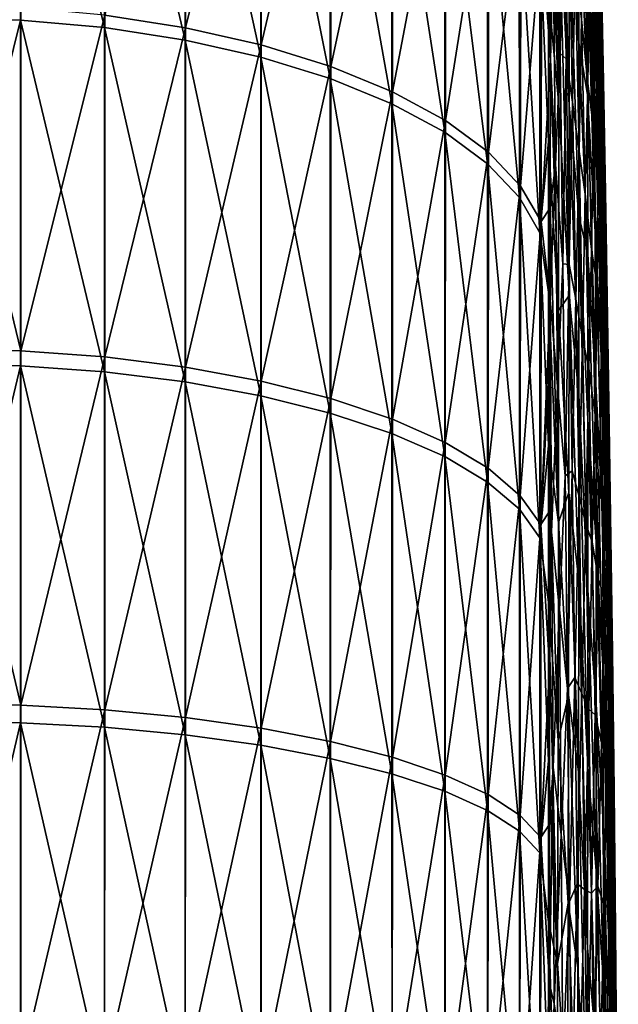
# Model space of a CAD drawing. Header units: metres. Extents: x -22 to 73, y -229 to 22.
# Tile 413 of 447: x 69.6 to 72.53, y 4.05 to 8.86. Entities that reach past the tile are written whole.
import ezdxf

# ---------------------------------------------------------------- set-up
doc = ezdxf.new("R2010")
doc.units = ezdxf.units.M
doc.layers.add('solid_509500_SW0001', color=7, linetype='CONTINUOUS')

msp = doc.modelspace()

# ---------------------------------------------------------------- linework, layer by layer
at = {"layer": 'solid_509500_SW0001'}
for points in [[(69.607941, 8.861506, 48.993137), (69.192551, 8.876286, 48.968143), (69.608002, 10.485254, 49.838364)], [(69.607941, 8.861506, 48.993137), (69.608002, 10.485254, 49.838364), (70.018791, 8.824727, 49.072121)], [(69.608002, 10.485254, 49.838364), (70.018837, 10.441699, 49.913849), (70.018791, 8.824727, 49.072121)], [(70.018791, 8.824727, 49.072121), (70.018837, 10.441699, 49.913849), (70.413445, 8.764063, 49.202328)], [(70.018837, 10.441699, 49.913849), (70.413483, 10.369883, 50.03828), (70.413445, 8.764063, 49.202328)], [(70.020035, 8.885648, 86.901558), (70.414955, 8.824529, 86.772652), (70.415375, 10.418366, 85.937988)], [(70.415375, 10.418366, 85.937988), (70.414955, 8.824529, 86.772652), (70.786621, 10.319378, 85.768608)], [(70.413445, 8.764063, 49.202328), (70.413483, 10.369883, 50.03828), (70.78418, 8.680702, 49.381214)], [(70.413483, 10.369883, 50.03828), (70.784203, 10.271214, 50.209221), (70.78418, 8.680702, 49.381214)], [(72.190971, 10.366997, 53.172115), (72.24176, 9.421873, 54.543045), (72.241539, 8.449021, 53.901493)], [(72.190979, 9.686358, 52.718765), (72.190971, 10.366997, 53.172115), (72.241539, 8.449021, 53.901493)], [(72.241539, 10.357511, 55.237743), (72.29171, 9.344041, 56.602867), (72.292015, 8.445985, 55.938114)], [(72.24176, 9.421873, 54.543045), (72.241539, 10.357511, 55.237743), (72.292015, 8.445985, 55.938114)], [(70.414955, 8.824529, 86.772652), (70.786095, 8.740569, 86.595108), (70.786621, 10.319378, 85.768608)], [(70.786621, 10.319378, 85.768608), (70.786095, 8.740569, 86.595108), (71.126839, 10.195354, 85.556046)], [(70.78418, 8.680702, 49.381214), (70.784203, 10.271214, 50.209221), (71.123711, 8.576279, 49.60527)], [(70.784203, 10.271214, 50.209221), (71.123718, 10.147626, 50.423321), (71.123711, 8.576279, 49.60527)], [(70.786095, 8.740569, 86.595108), (71.126175, 8.635413, 86.372383), (71.126839, 10.195354, 85.556046)], [(71.126839, 10.195354, 85.556046), (71.126175, 8.635413, 86.372383), (71.429367, 10.048726, 85.304459)], [(72.290771, 10.20597, 57.314003), (72.337402, 9.564084, 58.999908), (72.338974, 8.75061, 58.302074)], [(72.29171, 9.344041, 56.602867), (72.290771, 10.20597, 57.314003), (72.338974, 8.75061, 58.302074)], [(72.427498, 10.16425, 68.995819), (72.445831, 9.265308, 70.064957), (72.458809, 8.64812, 69.432816)], [(72.439491, 9.5761, 68.313705), (72.427498, 10.16425, 68.995819), (72.458809, 8.64812, 69.432816)], [(71.123711, 8.576279, 49.60527), (71.123718, 10.147626, 50.423321), (71.4254, 8.452839, 49.870106)], [(71.123718, 10.147626, 50.423321), (71.425392, 10.001542, 50.676384), (71.4254, 8.452839, 49.870106)], [(71.126175, 8.635413, 86.372383), (71.428535, 8.511121, 86.108856), (71.429367, 10.048726, 85.304459)], [(71.429367, 10.048726, 85.304459), (71.428535, 8.511121, 86.108856), (71.688278, 9.882364, 85.018791)], [(71.425392, 10.001542, 50.676384), (71.683296, 9.835824, 50.963451), (71.683327, 8.312803, 50.170528)], [(71.4254, 8.452839, 49.870106), (71.425392, 10.001542, 50.676384), (71.683327, 8.312803, 50.170528)], [(72.375061, 9.969679, 61.722275), (72.411575, 9.238641, 63.322964), (72.41642, 8.545321, 62.624622)], [(72.378777, 9.249315, 60.997379), (72.375061, 9.969679, 61.722275), (72.41642, 8.545321, 62.624622)], [(71.428535, 8.511121, 86.108856), (71.687248, 8.370127, 85.809685), (71.688278, 9.882364, 85.018791)], [(71.688278, 9.882364, 85.018791), (71.687248, 8.370127, 85.809685), (71.898491, 9.69953, 84.704628)], [(72.405655, 9.904771, 64.047768), (72.4356, 9.128957, 65.547432), (72.442726, 8.48057, 64.863663)], [(72.411575, 9.238641, 63.322964), (72.405655, 9.904771, 64.047768), (72.442726, 8.48057, 64.863663)], [(71.683296, 9.835824, 50.963451), (71.892387, 9.65372, 51.278896), (71.892433, 8.158915, 50.500652)], [(71.683327, 8.312803, 50.170528), (71.683296, 9.835824, 50.963451), (71.892433, 8.158915, 50.500652)], [(72.431488, 9.87147, 70.707359), (72.44342, 9.048356, 71.72953), (72.458549, 8.405439, 71.141876)], [(72.445831, 9.265308, 70.064957), (72.431488, 9.87147, 70.707359), (72.458549, 8.405439, 71.141876)], [(72.427284, 9.755341, 66.251694), (72.450226, 8.97174, 67.645706), (72.459694, 8.351139, 66.992775)], [(72.4356, 9.128957, 65.547432), (72.427284, 9.755341, 66.251694), (72.459694, 8.351139, 66.992775)], [(71.687248, 8.370127, 85.809685), (71.897255, 8.215194, 85.480736), (71.898491, 9.69953, 84.704628)], [(71.898491, 9.69953, 84.704628), (71.897255, 8.215194, 85.480736), (72.055893, 9.503804, 84.368126)], [(72.19101, 8.985935, 52.296642), (72.190979, 9.686358, 52.718765), (72.241539, 8.449021, 53.901493)], [(72.21463, 9.226253, 83.128975), (72.249161, 8.698797, 82.246231), (72.23571, 9.718751, 82.130684)], [(72.23571, 9.718751, 82.130684), (72.249161, 8.698797, 82.246231), (72.262016, 9.671825, 81.237503)], [(72.426849, 9.685089, 72.323616), (72.433144, 8.932027, 73.288696), (72.450134, 8.253814, 72.755219)], [(72.44342, 9.048356, 71.72953), (72.426849, 9.685089, 72.323616), (72.450134, 8.253814, 72.755219)], [(71.892387, 9.65372, 51.278896), (72.048561, 9.458799, 51.616539), (72.04863, 7.994189, 50.854004)], [(71.892433, 8.158915, 50.500652), (71.892387, 9.65372, 51.278896), (72.04863, 7.994189, 50.854004)], [(72.249161, 8.698797, 82.246231), (72.277885, 8.671529, 81.261864), (72.262016, 9.671825, 81.237503)], [(72.262016, 9.671825, 81.237503), (72.277885, 8.671529, 81.261864), (72.291481, 9.424162, 80.319519)], [(72.433838, 8.231206, 74.28566), (72.433144, 8.932027, 73.288696), (72.414673, 9.608147, 73.824715)], [(72.415283, 8.95312, 74.757233), (72.433838, 8.231206, 74.28566), (72.414673, 9.608147, 73.824715)], [(72.337402, 9.564084, 58.999908), (72.378777, 9.249315, 60.997379), (72.381569, 8.498005, 60.305141)], [(72.338974, 8.75061, 58.302074), (72.337402, 9.564084, 58.999908), (72.381569, 8.498005, 60.305141)], [(72.439491, 9.5761, 68.313705), (72.458809, 8.64812, 69.432816), (72.470421, 8.019753, 68.811653)], [(72.450226, 8.97174, 67.645706), (72.439491, 9.5761, 68.313705), (72.470421, 8.019753, 68.811653)], [(71.897255, 8.215194, 85.480736), (72.054428, 8.049357, 85.128441), (72.055893, 9.503804, 84.368126)], [(72.055893, 9.503804, 84.368126), (72.054428, 8.049357, 85.128441), (72.157402, 9.299021, 84.015884)], [(72.048561, 9.458799, 51.616539), (72.148758, 9.254881, 51.969757), (72.148849, 7.821856, 51.223663)], [(72.04863, 7.994189, 50.854004), (72.048561, 9.458799, 51.616539), (72.148849, 7.821856, 51.223663)], [(72.241539, 8.449021, 53.901493), (72.24176, 9.421873, 54.543045), (72.29171, 7.514178, 55.321564)], [(72.24176, 9.421873, 54.543045), (72.292015, 8.445985, 55.938114), (72.29171, 7.514178, 55.321564)], [(72.277885, 8.671529, 81.261864), (72.309006, 8.460942, 80.247154), (72.291481, 9.424162, 80.319519)], [(72.291481, 9.424162, 80.319519), (72.309006, 8.460942, 80.247154), (72.322083, 9.132732, 79.329506)], [(72.157402, 9.299021, 84.015884), (72.200378, 8.666054, 83.892799), (72.201431, 9.356019, 83.497581)], [(72.201431, 9.356019, 83.497581), (72.200378, 8.666054, 83.892799), (72.21463, 9.226253, 83.128975)], [(72.29171, 9.344041, 56.602867), (72.338974, 8.75061, 58.302074), (72.33976, 7.904052, 57.645069)], [(72.292015, 8.445985, 55.938114), (72.29171, 9.344041, 56.602867), (72.33976, 7.904052, 57.645069)], [(72.352272, 8.865941, 78.252945), (72.38327, 8.55223, 77.042084), (72.363075, 9.368283, 77.363388)], [(72.363075, 9.368283, 77.363388), (72.38327, 8.55223, 77.042084), (72.391411, 9.101911, 76.11779)], [(72.054428, 8.049357, 85.128441), (72.155701, 7.875865, 84.75972), (72.157402, 9.299021, 84.015884)], [(72.157402, 9.299021, 84.015884), (72.155701, 7.875865, 84.75972), (72.200378, 8.666054, 83.892799)], [(72.148758, 9.254881, 51.969757), (72.19101, 8.985935, 52.296642), (72.191055, 8.267146, 51.906559)], [(72.148849, 7.821856, 51.223663), (72.148758, 9.254881, 51.969757), (72.191055, 8.267146, 51.906559)], [(72.378777, 9.249315, 60.997379), (72.41642, 8.545321, 62.624622), (72.420189, 7.825537, 61.954124)], [(72.381569, 8.498005, 60.305141), (72.378777, 9.249315, 60.997379), (72.420189, 7.825537, 61.954124)], [(72.445831, 9.265308, 70.064957), (72.458549, 8.405439, 71.141876), (72.472237, 7.756162, 70.561081)], [(72.458809, 8.64812, 69.432816), (72.445831, 9.265308, 70.064957), (72.472237, 7.756162, 70.561081)], [(72.200378, 8.666054, 83.892799), (72.225433, 8.154699, 83.315407), (72.21463, 9.226253, 83.128975)], [(72.21463, 9.226253, 83.128975), (72.225433, 8.154699, 83.315407), (72.249161, 8.698797, 82.246231)], [(72.411575, 9.238641, 63.322964), (72.442726, 8.48057, 64.863663), (72.448662, 7.810497, 64.20153)], [(72.41642, 8.545321, 62.624622), (72.411575, 9.238641, 63.322964), (72.448662, 7.810497, 64.20153)], [(72.309006, 8.460942, 80.247154), (72.340576, 8.21912, 79.164978), (72.322083, 9.132732, 79.329506)], [(72.322083, 9.132732, 79.329506), (72.340576, 8.21912, 79.164978), (72.352272, 8.865941, 78.252945)], [(72.4356, 9.128957, 65.547432), (72.459694, 8.351139, 66.992775), (72.467903, 7.714336, 66.355812)], [(72.442726, 8.48057, 64.863663), (72.4356, 9.128957, 65.547432), (72.467903, 7.714336, 66.355812)], [(72.38327, 8.55223, 77.042084), (72.411064, 8.332511, 75.716888), (72.391411, 9.101911, 76.11779)], [(72.391411, 9.101911, 76.11779), (72.411064, 8.332511, 75.716888), (72.415283, 8.95312, 74.757233)], [(72.44342, 9.048356, 71.72953), (72.450134, 8.253814, 72.755219), (72.465652, 7.573409, 72.224457)], [(72.458549, 8.405439, 71.141876), (72.44342, 9.048356, 71.72953), (72.465652, 7.573409, 72.224457)], [(72.19101, 8.985935, 52.296642), (72.241539, 8.449021, 53.901493), (72.240852, 7.441923, 53.315002)], [(72.191055, 8.267146, 51.906559), (72.19101, 8.985935, 52.296642), (72.240852, 7.441923, 53.315002)], [(72.450226, 8.97174, 67.645706), (72.470421, 8.019753, 68.811653), (72.480667, 7.380098, 68.20211)], [(72.459694, 8.351139, 66.992775), (72.450226, 8.97174, 67.645706), (72.480667, 7.380098, 68.20211)], [(69.608887, 7.244244, 87.680969), (69.200768, 8.931247, 87.006126), (69.199074, 7.250747, 87.708542)], [(69.609062, 8.922728, 86.979286), (69.200768, 8.931247, 87.006126), (69.608887, 7.244244, 87.680969)], [(69.609062, 8.922728, 86.979286), (69.608887, 7.244244, 87.680969), (70.020035, 8.885648, 86.901558)], [(72.411064, 8.332511, 75.716888), (72.433838, 8.231206, 74.28566), (72.415283, 8.95312, 74.757233)], [(72.450905, 7.510231, 73.812576), (72.450134, 8.253814, 72.755219), (72.433144, 8.932027, 73.288696)], [(72.433838, 8.231206, 74.28566), (72.450905, 7.510231, 73.812576), (72.433144, 8.932027, 73.288696)], [(69.607941, 8.861506, 48.993137), (69.192741, 7.184731, 48.267296), (69.192551, 8.876286, 48.968143)], [(69.608887, 7.244244, 87.680969), (70.019814, 7.214037, 87.600098), (70.020035, 8.885648, 86.901558)], [(70.020035, 8.885648, 86.901558), (70.019814, 7.214037, 87.600098), (70.414955, 8.824529, 86.772652)], [(72.340576, 8.21912, 79.164978), (72.371094, 8.009971, 78.004662), (72.352272, 8.865941, 78.252945)], [(72.352272, 8.865941, 78.252945), (72.371094, 8.009971, 78.004662), (72.38327, 8.55223, 77.042084)], [(69.607872, 7.170414, 48.292805), (69.192741, 7.184731, 48.267296), (69.607941, 8.861506, 48.993137)], [(69.607872, 7.170414, 48.292805), (69.607941, 8.861506, 48.993137), (70.01873, 7.140696, 48.374668)], [(69.607941, 8.861506, 48.993137), (70.018791, 8.824727, 49.072121), (70.01873, 7.140696, 48.374668)], [(70.01873, 7.140696, 48.374668), (70.018791, 8.824727, 49.072121), (70.413406, 7.091649, 48.509647)], [(70.018791, 8.824727, 49.072121), (70.413445, 8.764063, 49.202328), (70.413406, 7.091649, 48.509647)], [(70.019814, 7.214037, 87.600098), (70.414665, 7.164318, 87.466164), (70.414955, 8.824529, 86.772652)], [(70.414955, 8.824529, 86.772652), (70.414665, 7.164318, 87.466164), (70.786095, 8.740569, 86.595108)], [(70.413406, 7.091649, 48.509647), (70.413445, 8.764063, 49.202328), (70.784157, 7.024234, 48.695099)], [(70.413445, 8.764063, 49.202328), (70.78418, 8.680702, 49.381214), (70.784157, 7.024234, 48.695099)], [(70.414665, 7.164318, 87.466164), (70.785698, 7.09606, 87.281807), (70.786095, 8.740569, 86.595108)], [(70.786095, 8.740569, 86.595108), (70.785698, 7.09606, 87.281807), (71.126175, 8.635413, 86.372383)], [(72.338974, 8.75061, 58.302074), (72.381569, 8.498005, 60.305141), (72.38343, 7.71696, 59.647087)], [(72.33976, 7.904052, 57.645069), (72.338974, 8.75061, 58.302074), (72.38343, 7.71696, 59.647087)], [(70.784157, 7.024234, 48.695099), (70.78418, 8.680702, 49.381214), (71.123718, 6.939773, 48.927391)], [(70.78418, 8.680702, 49.381214), (71.123711, 8.576279, 49.60527), (71.123718, 6.939773, 48.927391)], [(72.225433, 8.154699, 83.315407), (72.261803, 7.669483, 82.322845), (72.249161, 8.698797, 82.246231)], [(72.249161, 8.698797, 82.246231), (72.261803, 7.669483, 82.322845), (72.277885, 8.671529, 81.261864)], [(72.261803, 7.669483, 82.322845), (72.292755, 7.665717, 81.252747), (72.277885, 8.671529, 81.261864)], [(72.277885, 8.671529, 81.261864), (72.292755, 7.665717, 81.252747), (72.309006, 8.460942, 80.247154)], [(70.785698, 7.09606, 87.281807), (71.125656, 7.010601, 87.050629), (71.126175, 8.635413, 86.372383)], [(71.126175, 8.635413, 86.372383), (71.125656, 7.010601, 87.050629), (71.428535, 8.511121, 86.108856)], [(72.155701, 7.875865, 84.75972), (72.199387, 7.943718, 84.264992), (72.200378, 8.666054, 83.892799)], [(72.200378, 8.666054, 83.892799), (72.199387, 7.943718, 84.264992), (72.225433, 8.154699, 83.315407)], [(72.458809, 8.64812, 69.432816), (72.472237, 7.756162, 70.561081), (72.484489, 7.100373, 69.987572)], [(72.470421, 8.019753, 68.811653), (72.458809, 8.64812, 69.432816), (72.484489, 7.100373, 69.987572)], [(71.123711, 8.576279, 49.60527), (71.4254, 8.452839, 49.870106), (71.42543, 6.83992, 49.201965)], [(71.123718, 6.939773, 48.927391), (71.123711, 8.576279, 49.60527), (71.42543, 6.83992, 49.201965)], [(72.371094, 8.009971, 78.004662), (72.402077, 7.739357, 76.71051), (72.38327, 8.55223, 77.042084)], [(72.38327, 8.55223, 77.042084), (72.402077, 7.739357, 76.71051), (72.411064, 8.332511, 75.716888)], [(72.41642, 8.545321, 62.624622), (72.448662, 7.810497, 64.20153), (72.453415, 7.11914, 63.562126)], [(72.420189, 7.825537, 61.954124), (72.41642, 8.545321, 62.624622), (72.453415, 7.11914, 63.562126)], [(71.125656, 7.010601, 87.050629), (71.427864, 6.909614, 86.777153), (71.428535, 8.511121, 86.108856)], [(71.428535, 8.511121, 86.108856), (71.427864, 6.909614, 86.777153), (71.687248, 8.370127, 85.809685)], [(72.381569, 8.498005, 60.305141), (72.420189, 7.825537, 61.954124), (72.422882, 7.080113, 61.312748)], [(72.38343, 7.71696, 59.647087), (72.381569, 8.498005, 60.305141), (72.422882, 7.080113, 61.312748)], [(72.442726, 8.48057, 64.863663), (72.467903, 7.714336, 66.355812), (72.474854, 7.061429, 65.735641)], [(72.448662, 7.810497, 64.20153), (72.442726, 8.48057, 64.863663), (72.474854, 7.061429, 65.735641)], [(71.4254, 8.452839, 49.870106), (71.683327, 8.312803, 50.170528), (71.683388, 6.726633, 49.513443)], [(71.42543, 6.83992, 49.201965), (71.4254, 8.452839, 49.870106), (71.683388, 6.726633, 49.513443)], [(72.240852, 7.441923, 53.315002), (72.241539, 8.449021, 53.901493), (72.29171, 7.514178, 55.321564)], [(72.29171, 7.514178, 55.321564), (72.292015, 8.445985, 55.938114), (72.33976, 7.026291, 57.030487)], [(72.292015, 8.445985, 55.938114), (72.33976, 7.904052, 57.645069), (72.33976, 7.026291, 57.030487)], [(72.292755, 7.665717, 81.252747), (72.325401, 7.496058, 80.147385), (72.309006, 8.460942, 80.247154)], [(72.309006, 8.460942, 80.247154), (72.325401, 7.496058, 80.147385), (72.340576, 8.21912, 79.164978)], [(72.458549, 8.405439, 71.141876), (72.465652, 7.573409, 72.224457), (72.479691, 6.890722, 71.696564)], [(72.472237, 7.756162, 70.561081), (72.458549, 8.405439, 71.141876), (72.479691, 6.890722, 71.696564)], [(71.427864, 6.909614, 86.777153), (71.686409, 6.795077, 86.466751), (71.687248, 8.370127, 85.809685)], [(71.687248, 8.370127, 85.809685), (71.686409, 6.795077, 86.466751), (71.897255, 8.215194, 85.480736)], [(72.402077, 7.739357, 76.71051), (72.42926, 7.565892, 75.310143), (72.411064, 8.332511, 75.716888)], [(72.411064, 8.332511, 75.716888), (72.42926, 7.565892, 75.310143), (72.433838, 8.231206, 74.28566)], [(72.459694, 8.351139, 66.992775), (72.480667, 7.380098, 68.20211), (72.489548, 6.729095, 67.604813)], [(72.467903, 7.714336, 66.355812), (72.459694, 8.351139, 66.992775), (72.489548, 6.729095, 67.604813)], [(71.683327, 8.312803, 50.170528), (71.892433, 8.158915, 50.500652), (71.892532, 6.602132, 49.855717)], [(71.683388, 6.726633, 49.513443), (71.683327, 8.312803, 50.170528), (71.892532, 6.602132, 49.855717)], [(72.148849, 7.821856, 51.223663), (72.191055, 8.267146, 51.906559), (72.191124, 7.531433, 51.549301)], [(72.191055, 8.267146, 51.906559), (72.240852, 7.441923, 53.315002), (72.239723, 6.403681, 52.785267)], [(72.191124, 7.531433, 51.549301), (72.191055, 8.267146, 51.906559), (72.239723, 6.403681, 52.785267)], [(72.466492, 6.790263, 73.337898), (72.465652, 7.573409, 72.224457), (72.450134, 8.253814, 72.755219)], [(72.450905, 7.510231, 73.812576), (72.466492, 6.790263, 73.337898), (72.450134, 8.253814, 72.755219)], [(71.686409, 6.795077, 86.466751), (71.896233, 6.669236, 86.125496), (71.897255, 8.215194, 85.480736)], [(71.897255, 8.215194, 85.480736), (71.896233, 6.669236, 86.125496), (72.054428, 8.049357, 85.128441)], [(72.325401, 7.496058, 80.147385), (72.357841, 7.306821, 78.979149), (72.340576, 8.21912, 79.164978)], [(72.340576, 8.21912, 79.164978), (72.357841, 7.306821, 78.979149), (72.371094, 8.009971, 78.004662)], [(72.42926, 7.565892, 75.310143), (72.450905, 7.510231, 73.812576), (72.433838, 8.231206, 74.28566)], [(71.892433, 8.158915, 50.500652), (72.04863, 7.994189, 50.854004), (72.048759, 6.468857, 50.222084)], [(71.892532, 6.602132, 49.855717), (71.892433, 8.158915, 50.500652), (72.048759, 6.468857, 50.222084)], [(72.198822, 7.493528, 84.476563), (72.235558, 7.070616, 83.45433), (72.225433, 8.154699, 83.315407)], [(72.199387, 7.943718, 84.264992), (72.198822, 7.493528, 84.476563), (72.225433, 8.154699, 83.315407)], [(72.225433, 8.154699, 83.315407), (72.235558, 7.070616, 83.45433), (72.261803, 7.669483, 82.322845)], [(71.896233, 6.669236, 86.125496), (72.053207, 6.534555, 85.760071), (72.054428, 8.049357, 85.128441)], [(72.054428, 8.049357, 85.128441), (72.053207, 6.534555, 85.760071), (72.155701, 7.875865, 84.75972)], [(72.357841, 7.306821, 78.979149), (72.388618, 7.157069, 77.74086), (72.371094, 8.009971, 78.004662)], [(72.371094, 8.009971, 78.004662), (72.388618, 7.157069, 77.74086), (72.402077, 7.739357, 76.71051)], [(72.470421, 8.019753, 68.811653), (72.484489, 7.100373, 69.987572), (72.495293, 6.437947, 69.421722)], [(72.480667, 7.380098, 68.20211), (72.470421, 8.019753, 68.811653), (72.495293, 6.437947, 69.421722)], [(72.04863, 7.994189, 50.854004), (72.148849, 7.821856, 51.223663), (72.14901, 6.329421, 50.605362)], [(72.048759, 6.468857, 50.222084), (72.04863, 7.994189, 50.854004), (72.14901, 6.329421, 50.605362)], [(72.155701, 7.875865, 84.75972), (72.198822, 7.493528, 84.476563), (72.199387, 7.943718, 84.264992)], [(72.33976, 7.904052, 57.645069), (72.38343, 7.71696, 59.647087), (72.384361, 6.907514, 59.02462)], [(72.33976, 7.904052, 57.645069), (72.384361, 6.907514, 59.02462), (72.384361, 6.071115, 58.438984)], [(72.33976, 7.026291, 57.030487), (72.33976, 7.904052, 57.645069), (72.384361, 6.071115, 58.438984)], [(72.053207, 6.534555, 85.760071), (72.154274, 6.393672, 85.37764), (72.155701, 7.875865, 84.75972)], [(72.155701, 7.875865, 84.75972), (72.154274, 6.393672, 85.37764), (72.198822, 7.493528, 84.476563)], [(72.148849, 7.821856, 51.223663), (72.191124, 7.531433, 51.549301), (72.191216, 6.780259, 51.225616)], [(72.14901, 6.329421, 50.605362), (72.148849, 7.821856, 51.223663), (72.191216, 6.780259, 51.225616)], [(72.420189, 7.825537, 61.954124), (72.453415, 7.11914, 63.562126), (72.456978, 6.406984, 62.946415)], [(72.422882, 7.080113, 61.312748), (72.420189, 7.825537, 61.954124), (72.456978, 6.406984, 62.946415)], [(72.448662, 7.810497, 64.20153), (72.474854, 7.061429, 65.735641), (72.48053, 6.39258, 65.133041)], [(72.453415, 7.11914, 63.562126), (72.448662, 7.810497, 64.20153), (72.48053, 6.39258, 65.133041)], [(72.472237, 7.756162, 70.561081), (72.479691, 6.890722, 71.696564), (72.492249, 6.205673, 71.1717)], [(72.484489, 7.100373, 69.987572), (72.472237, 7.756162, 70.561081), (72.492249, 6.205673, 71.1717)], [(72.38343, 7.71696, 59.647087), (72.422882, 7.080113, 61.312748), (72.424492, 6.309983, 60.701641)], [(72.384361, 6.907514, 59.02462), (72.38343, 7.71696, 59.647087), (72.424492, 6.309983, 60.701641)], [(72.388618, 7.157069, 77.74086), (72.419487, 6.930266, 76.368111), (72.402077, 7.739357, 76.71051)], [(72.402077, 7.739357, 76.71051), (72.419487, 6.930266, 76.368111), (72.42926, 7.565892, 75.310143)], [(72.467903, 7.714336, 66.355812), (72.489548, 6.729095, 67.604813), (72.497063, 6.066723, 67.020309)], [(72.474854, 7.061429, 65.735641), (72.467903, 7.714336, 66.355812), (72.497063, 6.066723, 67.020309)], [(72.235558, 7.070616, 83.45433), (72.273628, 6.633317, 82.359116), (72.261803, 7.669483, 82.322845)], [(72.261803, 7.669483, 82.322845), (72.273628, 6.633317, 82.359116), (72.292755, 7.665717, 81.252747)], [(72.273628, 6.633317, 82.359116), (72.306641, 6.656581, 81.208817), (72.292755, 7.665717, 81.252747)], [(72.292755, 7.665717, 81.252747), (72.306641, 6.656581, 81.208817), (72.325401, 7.496058, 80.147385)], [(72.419487, 6.930266, 76.368111), (72.445999, 6.802359, 74.897224), (72.42926, 7.565892, 75.310143)], [(72.42926, 7.565892, 75.310143), (72.445999, 6.802359, 74.897224), (72.450905, 7.510231, 73.812576)], [(72.480591, 6.071365, 72.861549), (72.479691, 6.890722, 71.696564), (72.465652, 7.573409, 72.224457)], [(72.466492, 6.790263, 73.337898), (72.480591, 6.071365, 72.861549), (72.465652, 7.573409, 72.224457)], [(72.191216, 6.780259, 51.225616), (72.191124, 7.531433, 51.549301), (72.239723, 6.403681, 52.785267)], [(72.240852, 7.441923, 53.315002), (72.29171, 7.514178, 55.321564), (72.290771, 6.551137, 54.754829)], [(72.290771, 6.551137, 54.754829), (72.29171, 7.514178, 55.321564), (72.338966, 6.119344, 56.459728)], [(72.29171, 7.514178, 55.321564), (72.33976, 7.026291, 57.030487), (72.338966, 6.119344, 56.459728)], [(72.154274, 6.393672, 85.37764), (72.198479, 7.210181, 84.602242), (72.198822, 7.493528, 84.476563)], [(72.197647, 6.461782, 84.906723), (72.206398, 6.356231, 84.663643), (72.198822, 7.493528, 84.476563)], [(72.197647, 6.461782, 84.906723), (72.198822, 7.493528, 84.476563), (72.198479, 7.210181, 84.602242)], [(72.198822, 7.493528, 84.476563), (72.206398, 6.356231, 84.663643), (72.235558, 7.070616, 83.45433)], [(72.306641, 6.656581, 81.208817), (72.340668, 6.53128, 80.019058), (72.325401, 7.496058, 80.147385)], [(72.325401, 7.496058, 80.147385), (72.340668, 6.53128, 80.019058), (72.357841, 7.306821, 78.979149)], [(72.445999, 6.802359, 74.897224), (72.466492, 6.790263, 73.337898), (72.450905, 7.510231, 73.812576)], [(72.239723, 6.403681, 52.785267), (72.240852, 7.441923, 53.315002), (72.290771, 6.551137, 54.754829)], [(72.480667, 7.380098, 68.20211), (72.495293, 6.437947, 69.421722), (72.504662, 5.768786, 68.863884)], [(72.489548, 6.729095, 67.604813), (72.480667, 7.380098, 68.20211), (72.504662, 5.768786, 68.863884)], [(72.340668, 6.53128, 80.019058), (72.373871, 6.397163, 78.77108), (72.357841, 7.306821, 78.979149)], [(72.357841, 7.306821, 78.979149), (72.373871, 6.397163, 78.77108), (72.388618, 7.157069, 77.74086)], [(69.60878, 5.511178, 88.234596), (69.199074, 7.250747, 87.708542), (69.197647, 5.515822, 88.262665)], [(69.608887, 7.244244, 87.680969), (69.199074, 7.250747, 87.708542), (69.60878, 5.511178, 88.234596)], [(69.608887, 7.244244, 87.680969), (69.60878, 5.511178, 88.234596), (70.019814, 7.214037, 87.600098)], [(69.607872, 7.170414, 48.292805), (69.193031, 5.438257, 47.716377), (69.192741, 7.184731, 48.267296)], [(69.60878, 5.511178, 88.234596), (70.019676, 5.48811, 88.151215), (70.019814, 7.214037, 87.600098)], [(70.019814, 7.214037, 87.600098), (70.019676, 5.48811, 88.151215), (70.414665, 7.164318, 87.466164)], [(72.154274, 6.393672, 85.37764), (72.197647, 6.461782, 84.906723), (72.198479, 7.210181, 84.602242)], [(69.607796, 5.424887, 47.742626), (69.193031, 5.438257, 47.716377), (69.607872, 7.170414, 48.292805)], [(69.607796, 5.424887, 47.742626), (69.607872, 7.170414, 48.292805), (70.018677, 5.402457, 47.826729)], [(69.607872, 7.170414, 48.292805), (70.01873, 7.140696, 48.374668), (70.018677, 5.402457, 47.826729)], [(70.018677, 5.402457, 47.826729), (70.01873, 7.140696, 48.374668), (70.413376, 5.365402, 47.965435)], [(70.01873, 7.140696, 48.374668), (70.413406, 7.091649, 48.509647), (70.413376, 5.365402, 47.965435)], [(70.019676, 5.48811, 88.151215), (70.414459, 5.4502, 88.01329), (70.414665, 7.164318, 87.466164)], [(70.414665, 7.164318, 87.466164), (70.414459, 5.4502, 88.01329), (70.785698, 7.09606, 87.281807)], [(72.373871, 6.397163, 78.77108), (72.404846, 6.308146, 77.460831), (72.388618, 7.157069, 77.74086)], [(72.388618, 7.157069, 77.74086), (72.404846, 6.308146, 77.460831), (72.419487, 6.930266, 76.368111)], [(70.413376, 5.365402, 47.965435), (70.413406, 7.091649, 48.509647), (70.784149, 5.314446, 48.156025)], [(70.413406, 7.091649, 48.509647), (70.784157, 7.024234, 48.695099), (70.784149, 5.314446, 48.156025)], [(70.414459, 5.4502, 88.01329), (70.785408, 5.398192, 87.823532), (70.785698, 7.09606, 87.281807)], [(70.785698, 7.09606, 87.281807), (70.785408, 5.398192, 87.823532), (71.125656, 7.010601, 87.050629)], [(72.422882, 7.080113, 61.312748), (72.456978, 6.406984, 62.946415), (72.459351, 5.674601, 62.355289)], [(72.424492, 6.309983, 60.701641), (72.422882, 7.080113, 61.312748), (72.459351, 5.674601, 62.355289)], [(72.453415, 7.11914, 63.562126), (72.48053, 6.39258, 65.133041), (72.484955, 5.708012, 64.548691)], [(72.456978, 6.406984, 62.946415), (72.453415, 7.11914, 63.562126), (72.484955, 5.708012, 64.548691)], [(72.484489, 7.100373, 69.987572), (72.492249, 6.205673, 71.1717), (72.503334, 5.518191, 70.649994)], [(72.495293, 6.437947, 69.421722), (72.484489, 7.100373, 69.987572), (72.503334, 5.518191, 70.649994)], [(72.206398, 6.356231, 84.663643), (72.24501, 5.977058, 83.544258), (72.235558, 7.070616, 83.45433)], [(72.235558, 7.070616, 83.45433), (72.24501, 5.977058, 83.544258), (72.273628, 6.633317, 82.359116)], [(72.474854, 7.061429, 65.735641), (72.497063, 6.066723, 67.020309), (72.503212, 5.393012, 66.449127)], [(72.48053, 6.39258, 65.133041), (72.474854, 7.061429, 65.735641), (72.503212, 5.393012, 66.449127)], [(70.784149, 5.314446, 48.156025), (70.784157, 7.024234, 48.695099), (71.123741, 5.250589, 48.394764)], [(70.784157, 7.024234, 48.695099), (71.123718, 6.939773, 48.927391), (71.123741, 5.250589, 48.394764)], [(70.785408, 5.398192, 87.823532), (71.125252, 5.333104, 87.585655), (71.125656, 7.010601, 87.050629)], [(71.125656, 7.010601, 87.050629), (71.125252, 5.333104, 87.585655), (71.427864, 6.909614, 86.777153)], [(72.338966, 6.119344, 56.459728), (72.33976, 7.026291, 57.030487), (72.38343, 5.209325, 57.89127)], [(72.33976, 7.026291, 57.030487), (72.384361, 6.071115, 58.438984), (72.38343, 5.209325, 57.89127)], [(71.123718, 6.939773, 48.927391), (71.42543, 6.83992, 49.201965), (71.425491, 5.175084, 48.676971)], [(71.123741, 5.250589, 48.394764), (71.123718, 6.939773, 48.927391), (71.425491, 5.175084, 48.676971)], [(71.125252, 5.333104, 87.585655), (71.42733, 5.25621, 87.304321), (71.427864, 6.909614, 86.777153)], [(71.427864, 6.909614, 86.777153), (71.42733, 5.25621, 87.304321), (71.686409, 6.795077, 86.466751)], [(72.384361, 6.907514, 59.02462), (72.424492, 6.309983, 60.701641), (72.425034, 5.516179, 60.12183)], [(72.384361, 6.071115, 58.438984), (72.384361, 6.907514, 59.02462), (72.425034, 5.516179, 60.12183)], [(72.404846, 6.308146, 77.460831), (72.435509, 6.12554, 76.014381), (72.419487, 6.930266, 76.368111)], [(72.419487, 6.930266, 76.368111), (72.435509, 6.12554, 76.014381), (72.445999, 6.802359, 74.897224)], [(72.49321, 5.353596, 72.383453), (72.492249, 6.205673, 71.1717), (72.479691, 6.890722, 71.696564)], [(72.480591, 6.071365, 72.861549), (72.49321, 5.353596, 72.383453), (72.479691, 6.890722, 71.696564)], [(71.42543, 6.83992, 49.201965), (71.683388, 6.726633, 49.513443), (71.683487, 5.089408, 48.99712)], [(71.425491, 5.175084, 48.676971), (71.42543, 6.83992, 49.201965), (71.683487, 5.089408, 48.99712)], [(71.42733, 5.25621, 87.304321), (71.68573, 5.169019, 86.985031), (71.686409, 6.795077, 86.466751)], [(71.686409, 6.795077, 86.466751), (71.68573, 5.169019, 86.985031), (71.896233, 6.669236, 86.125496)], [(72.435509, 6.12554, 76.014381), (72.461288, 6.042204, 74.477852), (72.445999, 6.802359, 74.897224)], [(72.445999, 6.802359, 74.897224), (72.461288, 6.042204, 74.477852), (72.466492, 6.790263, 73.337898)], [(72.14901, 6.329421, 50.605362), (72.191216, 6.780259, 51.225616), (72.19133, 6.01515, 50.936161)], [(72.191216, 6.780259, 51.225616), (72.239723, 6.403681, 52.785267), (72.238129, 5.337528, 52.313744)], [(72.19133, 6.01515, 50.936161), (72.191216, 6.780259, 51.225616), (72.238129, 5.337528, 52.313744)], [(72.461288, 6.042204, 74.477852), (72.480591, 6.071365, 72.861549), (72.466492, 6.790263, 73.337898)], [(71.683388, 6.726633, 49.513443), (71.892532, 6.602132, 49.855717), (71.892677, 4.995242, 49.34893)], [(71.683487, 5.089408, 48.99712), (71.683388, 6.726633, 49.513443), (71.892677, 4.995242, 49.34893)], [(72.489548, 6.729095, 67.604813), (72.504662, 5.768786, 68.863884), (72.512589, 5.09282, 68.314369)], [(72.497063, 6.066723, 67.020309), (72.489548, 6.729095, 67.604813), (72.512589, 5.09282, 68.314369)], [(71.68573, 5.169019, 86.985031), (71.895386, 5.073237, 86.634056), (71.896233, 6.669236, 86.125496)], [(71.896233, 6.669236, 86.125496), (71.895386, 5.073237, 86.634056), (72.053207, 6.534555, 85.760071)], [(72.273628, 6.633317, 82.359116), (72.284637, 5.592839, 82.35379), (72.306641, 6.656581, 81.208817)], [(72.284637, 5.592839, 82.35379), (72.319534, 5.646328, 81.128899), (72.306641, 6.656581, 81.208817)], [(72.306641, 6.656581, 81.208817), (72.319534, 5.646328, 81.128899), (72.340668, 6.53128, 80.019058)], [(71.892532, 6.602132, 49.855717), (72.048759, 6.468857, 50.222084), (72.048943, 4.894431, 49.725513)], [(71.892677, 4.995242, 49.34893), (71.892532, 6.602132, 49.855717), (72.048943, 4.894431, 49.725513)], [(72.24501, 5.977058, 83.544258), (72.284637, 5.592839, 82.35379), (72.273628, 6.633317, 82.359116)], [(72.239723, 6.403681, 52.785267), (72.290771, 6.551137, 54.754829), (72.289223, 5.559509, 54.239311)], [(72.289223, 5.559509, 54.239311), (72.290771, 6.551137, 54.754829), (72.337395, 5.185346, 55.934029)], [(72.290771, 6.551137, 54.754829), (72.338966, 6.119344, 56.459728), (72.337395, 5.185346, 55.934029)], [(71.895386, 5.073237, 86.634056), (72.052193, 4.970741, 86.258255), (72.053207, 6.534555, 85.760071)], [(72.053207, 6.534555, 85.760071), (72.052193, 4.970741, 86.258255), (72.154274, 6.393672, 85.37764)], [(72.319534, 5.646328, 81.128899), (72.354805, 5.568381, 79.861145), (72.340668, 6.53128, 80.019058)], [(72.340668, 6.53128, 80.019058), (72.354805, 5.568381, 79.861145), (72.373871, 6.397163, 78.77108)], [(72.048759, 6.468857, 50.222084), (72.14901, 6.329421, 50.605362), (72.149239, 4.788951, 50.119484)], [(72.048943, 4.894431, 49.725513), (72.048759, 6.468857, 50.222084), (72.149239, 4.788951, 50.119484)], [(72.154274, 6.393672, 85.37764), (72.196892, 5.700331, 85.177635), (72.197647, 6.461782, 84.906723)], [(72.197647, 6.461782, 84.906723), (72.196892, 5.700331, 85.177635), (72.206398, 6.356231, 84.663643)], [(72.456978, 6.406984, 62.946415), (72.484955, 5.708012, 64.548691), (72.488113, 5.008011, 63.983234)], [(72.459351, 5.674601, 62.355289), (72.456978, 6.406984, 62.946415), (72.488113, 5.008011, 63.983234)], [(72.495293, 6.437947, 69.421722), (72.503334, 5.518191, 70.649994), (72.512939, 4.828216, 70.131569)], [(72.504662, 5.768786, 68.863884), (72.495293, 6.437947, 69.421722), (72.512939, 4.828216, 70.131569)], [(72.052193, 4.970741, 86.258255), (72.153076, 4.863539, 85.865005), (72.154274, 6.393672, 85.37764)], [(72.154274, 6.393672, 85.37764), (72.153076, 4.863539, 85.865005), (72.196892, 5.700331, 85.177635)], [(72.238129, 5.337528, 52.313744), (72.239723, 6.403681, 52.785267), (72.289223, 5.559509, 54.239311)], [(72.354805, 5.568381, 79.861145), (72.388664, 5.491463, 78.539948), (72.373871, 6.397163, 78.77108)], [(72.373871, 6.397163, 78.77108), (72.388664, 5.491463, 78.539948), (72.404846, 6.308146, 77.460831)], [(72.48053, 6.39258, 65.133041), (72.503212, 5.393012, 66.449127), (72.507996, 4.708033, 65.891724)], [(72.484955, 5.708012, 64.548691), (72.48053, 6.39258, 65.133041), (72.507996, 4.708033, 65.891724)], [(72.14901, 6.329421, 50.605362), (72.19133, 6.01515, 50.936161), (72.191475, 5.237658, 50.681526)], [(72.149239, 4.788951, 50.119484), (72.14901, 6.329421, 50.605362), (72.191475, 5.237658, 50.681526)], [(72.196892, 5.700331, 85.177635), (72.213364, 5.207276, 84.79631), (72.206398, 6.356231, 84.663643)], [(72.206398, 6.356231, 84.663643), (72.213364, 5.207276, 84.79631), (72.24501, 5.977058, 83.544258)], [(72.424492, 6.309983, 60.701641), (72.459351, 5.674601, 62.355289), (72.460541, 4.922642, 61.789532)], [(72.425034, 5.516179, 60.12183), (72.424492, 6.309983, 60.701641), (72.460541, 4.922642, 61.789532)], [(72.388664, 5.491463, 78.539948), (72.419777, 5.464094, 77.16394), (72.404846, 6.308146, 77.460831)], [(72.404846, 6.308146, 77.460831), (72.419777, 5.464094, 77.16394), (72.435509, 6.12554, 76.014381)], [(72.504341, 4.63701, 71.903557), (72.503334, 5.518191, 70.649994), (72.492249, 6.205673, 71.1717)], [(72.49321, 5.353596, 72.383453), (72.504341, 4.63701, 71.903557), (72.492249, 6.205673, 71.1717)], [(72.337395, 5.185346, 55.934029), (72.338966, 6.119344, 56.459728), (72.381569, 4.323812, 57.382416)], [(72.338966, 6.119344, 56.459728), (72.38343, 5.209325, 57.89127), (72.381569, 4.323812, 57.382416)], [(72.419777, 5.464094, 77.16394), (72.450134, 5.325745, 75.648865), (72.435509, 6.12554, 76.014381)], [(72.435509, 6.12554, 76.014381), (72.450134, 5.325745, 75.648865), (72.461288, 6.042204, 74.477852)], [(72.38343, 5.209325, 57.89127), (72.384361, 6.071115, 58.438984), (72.424492, 4.699832, 59.574215)], [(72.384361, 6.071115, 58.438984), (72.425034, 5.516179, 60.12183), (72.424492, 4.699832, 59.574215)], [(72.461288, 6.042204, 74.477852), (72.475113, 5.285705, 74.051743), (72.480591, 6.071365, 72.861549)], [(72.475113, 5.285705, 74.051743), (72.49321, 5.353596, 72.383453), (72.480591, 6.071365, 72.861549)], [(72.450134, 5.325745, 75.648865), (72.475113, 5.285705, 74.051743), (72.461288, 6.042204, 74.477852)], [(72.497063, 6.066723, 67.020309), (72.512589, 5.09282, 68.314369), (72.519073, 4.410005, 67.773476)], [(72.503212, 5.393012, 66.449127), (72.497063, 6.066723, 67.020309), (72.519073, 4.410005, 67.773476)], [(72.19133, 6.01515, 50.936161), (72.238129, 5.337528, 52.313744), (72.236092, 4.246806, 51.901669)], [(72.191475, 5.237658, 50.681526), (72.19133, 6.01515, 50.936161), (72.236092, 4.246806, 51.901669)], [(72.213364, 5.207276, 84.79631), (72.253792, 4.87712, 83.583916), (72.24501, 5.977058, 83.544258)], [(72.24501, 5.977058, 83.544258), (72.253792, 4.87712, 83.583916), (72.284637, 5.592839, 82.35379)], [(72.504662, 5.768786, 68.863884), (72.512939, 4.828216, 70.131569), (72.521072, 4.135695, 69.616531)], [(72.512589, 5.09282, 68.314369), (72.504662, 5.768786, 68.863884), (72.521072, 4.135695, 69.616531)], [(72.153076, 4.863539, 85.865005), (72.19619, 4.927888, 85.414246), (72.196892, 5.700331, 85.177635)], [(72.196892, 5.700331, 85.177635), (72.19619, 4.927888, 85.414246), (72.213364, 5.207276, 84.79631)], [(72.484955, 5.708012, 64.548691), (72.507996, 4.708033, 65.891724), (72.511414, 4.011902, 65.348495)], [(72.488113, 5.008011, 63.983234), (72.484955, 5.708012, 64.548691), (72.511414, 4.011902, 65.348495)], [(72.284637, 5.592839, 82.35379), (72.29483, 4.550601, 82.305786), (72.319534, 5.646328, 81.128899)], [(72.29483, 4.550601, 82.305786), (72.331436, 4.637168, 81.01194), (72.319534, 5.646328, 81.128899)], [(72.319534, 5.646328, 81.128899), (72.331436, 4.637168, 81.01194), (72.354805, 5.568381, 79.861145)], [(72.459351, 5.674601, 62.355289), (72.488113, 5.008011, 63.983234), (72.490005, 4.292922, 63.43721)], [(72.460541, 4.922642, 61.789532), (72.459351, 5.674601, 62.355289), (72.490005, 4.292922, 63.43721)], [(72.253792, 4.87712, 83.583916), (72.29483, 4.550601, 82.305786), (72.284637, 5.592839, 82.35379)], [(72.238129, 5.337528, 52.313744), (72.289223, 5.559509, 54.239311), (72.287041, 4.542055, 53.776218)], [(72.287041, 4.542055, 53.776218), (72.289223, 5.559509, 54.239311), (72.335037, 4.226549, 55.454426)], [(72.289223, 5.559509, 54.239311), (72.337395, 5.185346, 55.934029), (72.335037, 4.226549, 55.454426)], [(72.331436, 4.637168, 81.01194), (72.367805, 4.609126, 79.672745), (72.354805, 5.568381, 79.861145)], [(72.354805, 5.568381, 79.861145), (72.367805, 4.609126, 79.672745), (72.388664, 5.491463, 78.539948)], [(69.608727, 3.736626, 88.635963), (69.197647, 5.515822, 88.262665), (69.196449, 3.739455, 88.664375)], [(69.60878, 5.511178, 88.234596), (69.197647, 5.515822, 88.262665), (69.608727, 3.736626, 88.635963)], [(69.60878, 5.511178, 88.234596), (69.608727, 3.736626, 88.635963), (70.019676, 5.48811, 88.151215)], [(72.367805, 4.609126, 79.672745), (72.402229, 4.591022, 78.284996), (72.388664, 5.491463, 78.539948)], [(72.388664, 5.491463, 78.539948), (72.402229, 4.591022, 78.284996), (72.419777, 5.464094, 77.16394)], [(72.424492, 4.699832, 59.574215), (72.425034, 5.516179, 60.12183), (72.460541, 4.151839, 61.249821)], [(72.425034, 5.516179, 60.12183), (72.460541, 4.922642, 61.789532), (72.460541, 4.151839, 61.249821)], [(72.513992, 3.921655, 71.421791), (72.512939, 4.828216, 70.131569), (72.503334, 5.518191, 70.649994)], [(72.504341, 4.63701, 71.903557), (72.513992, 3.921655, 71.421791), (72.503334, 5.518191, 70.649994)], [(69.608727, 3.736626, 88.635963), (70.019585, 3.7209, 88.550728), (70.019676, 5.48811, 88.151215)], [(70.019676, 5.48811, 88.151215), (70.019585, 3.7209, 88.550728), (70.414459, 5.4502, 88.01329)], [(70.019585, 3.7209, 88.550728), (70.414314, 3.695115, 88.409882), (70.414459, 5.4502, 88.01329)], [(70.414459, 5.4502, 88.01329), (70.414314, 3.695115, 88.409882), (70.785408, 5.398192, 87.823532)], [(72.402229, 4.591022, 78.284996), (72.433403, 4.625786, 76.849625), (72.419777, 5.464094, 77.16394)], [(72.419777, 5.464094, 77.16394), (72.433403, 4.625786, 76.849625), (72.450134, 5.325745, 75.648865)], [(69.607796, 5.424887, 47.742626), (69.193428, 3.650169, 47.319664), (69.193031, 5.438257, 47.716377)], [(69.607727, 3.638202, 47.346745), (69.193428, 3.650169, 47.319664), (69.607796, 5.424887, 47.742626)], [(69.607727, 3.638202, 47.346745), (69.607796, 5.424887, 47.742626), (70.018623, 3.62323, 47.432426)], [(69.607796, 5.424887, 47.742626), (70.018677, 5.402457, 47.826729), (70.018623, 3.62323, 47.432426)], [(70.018623, 3.62323, 47.432426), (70.018677, 5.402457, 47.826729), (70.413345, 3.598446, 47.57378)], [(70.018677, 5.402457, 47.826729), (70.413376, 5.365402, 47.965435), (70.413345, 3.598446, 47.57378)], [(70.414314, 3.695115, 88.409882), (70.785194, 3.659775, 88.216179), (70.785408, 5.398192, 87.823532)], [(70.785408, 5.398192, 87.823532), (70.785194, 3.659775, 88.216179), (71.125252, 5.333104, 87.585655)], [(70.413345, 3.598446, 47.57378), (70.413376, 5.365402, 47.965435), (70.784157, 3.564336, 47.768036)], [(70.413376, 5.365402, 47.965435), (70.784149, 5.314446, 48.156025), (70.784157, 3.564336, 47.768036)], [(72.475113, 5.285705, 74.051743), (72.487488, 4.533126, 73.618652), (72.49321, 5.353596, 72.383453)], [(72.487488, 4.533126, 73.618652), (72.504341, 4.63701, 71.903557), (72.49321, 5.353596, 72.383453)], [(72.503212, 5.393012, 66.449127), (72.519073, 4.410005, 67.773476), (72.524117, 3.720325, 67.241447)], [(72.507996, 4.708033, 65.891724), (72.503212, 5.393012, 66.449127), (72.524117, 3.720325, 67.241447)], [(70.784149, 5.314446, 48.156025), (71.123741, 5.250589, 48.394764), (71.123795, 3.521569, 48.011391)], [(70.784157, 3.564336, 47.768036), (70.784149, 5.314446, 48.156025), (71.123795, 3.521569, 48.011391)], [(70.785194, 3.659775, 88.216179), (71.124939, 3.615573, 87.973419), (71.125252, 5.333104, 87.585655)], [(71.125252, 5.333104, 87.585655), (71.124939, 3.615573, 87.973419), (71.42733, 5.25621, 87.304321)], [(72.236092, 4.246806, 51.901669), (72.238129, 5.337528, 52.313744), (72.287041, 4.542055, 53.776218)], [(72.433403, 4.625786, 76.849625), (72.463364, 4.531425, 75.271156), (72.450134, 5.325745, 75.648865)], [(72.450134, 5.325745, 75.648865), (72.463364, 4.531425, 75.271156), (72.475113, 5.285705, 74.051743)], [(71.123741, 5.250589, 48.394764), (71.425491, 5.175084, 48.676971), (71.425591, 3.470982, 48.299068)], [(71.123795, 3.521569, 48.011391), (71.123741, 5.250589, 48.394764), (71.425591, 3.470982, 48.299068)], [(71.124939, 3.615573, 87.973419), (71.42691, 3.563375, 87.686356), (71.42733, 5.25621, 87.304321)], [(71.42733, 5.25621, 87.304321), (71.42691, 3.563375, 87.686356), (71.68573, 5.169019, 86.985031)], [(72.463364, 4.531425, 75.271156), (72.487488, 4.533126, 73.618652), (72.475113, 5.285705, 74.051743)], [(72.149239, 4.788951, 50.119484), (72.191475, 5.237658, 50.681526), (72.191635, 4.449364, 50.462254)], [(72.191635, 4.449364, 50.462254), (72.191475, 5.237658, 50.681526), (72.236092, 4.246806, 51.901669)], [(72.195557, 4.145647, 85.616203), (72.21981, 4.050276, 84.870026), (72.213364, 5.207276, 84.79631)], [(72.19619, 4.927888, 85.414246), (72.195557, 4.145647, 85.616203), (72.213364, 5.207276, 84.79631)], [(72.213364, 5.207276, 84.79631), (72.21981, 4.050276, 84.870026), (72.253792, 4.87712, 83.583916)], [(72.381569, 4.323812, 57.382416), (72.38343, 5.209325, 57.89127), (72.422882, 3.862174, 59.059551)], [(72.38343, 5.209325, 57.89127), (72.424492, 4.699832, 59.574215), (72.422882, 3.862174, 59.059551)], [(71.425491, 5.175084, 48.676971), (71.683487, 5.089408, 48.99712), (71.68364, 3.413568, 48.625439)], [(71.425591, 3.470982, 48.299068), (71.425491, 5.175084, 48.676971), (71.68364, 3.413568, 48.625439)], [(71.42691, 3.563375, 87.686356), (71.685181, 3.504204, 87.360611), (71.68573, 5.169019, 86.985031)], [(71.68573, 5.169019, 86.985031), (71.685181, 3.504204, 87.360611), (71.895386, 5.073237, 86.634056)], [(72.335037, 4.226549, 55.454426), (72.337395, 5.185346, 55.934029), (72.378777, 3.416344, 56.913197)], [(72.337395, 5.185346, 55.934029), (72.381569, 4.323812, 57.382416), (72.378777, 3.416344, 56.913197)], [(71.683487, 5.089408, 48.99712), (71.892677, 4.995242, 49.34893), (71.892876, 3.350451, 48.984097)], [(71.68364, 3.413568, 48.625439), (71.683487, 5.089408, 48.99712), (71.892876, 3.350451, 48.984097)], [(71.685181, 3.504204, 87.360611), (71.894699, 3.439218, 87.002563), (71.895386, 5.073237, 86.634056)], [(71.895386, 5.073237, 86.634056), (71.894699, 3.439218, 87.002563), (72.052193, 4.970741, 86.258255)], [(72.512589, 5.09282, 68.314369), (72.521072, 4.135695, 69.616531), (72.527718, 3.440588, 69.104996)], [(72.519073, 4.410005, 67.773476), (72.512589, 5.09282, 68.314369), (72.527718, 3.440588, 69.104996)], [(71.892677, 4.995242, 49.34893), (72.048943, 4.894431, 49.725513), (72.04921, 3.282869, 49.368015)], [(71.892876, 3.350451, 48.984097), (71.892677, 4.995242, 49.34893), (72.04921, 3.282869, 49.368015)], [(71.894699, 3.439218, 87.002563), (72.051353, 3.369691, 86.61924), (72.052193, 4.970741, 86.258255)], [(72.052193, 4.970741, 86.258255), (72.051353, 3.369691, 86.61924), (72.153076, 4.863539, 85.865005)], [(72.488113, 5.008011, 63.983234), (72.511414, 4.011902, 65.348495), (72.513458, 3.304783, 64.819794)], [(72.490005, 4.292922, 63.43721), (72.488113, 5.008011, 63.983234), (72.513458, 3.304783, 64.819794)], [(72.153076, 4.863539, 85.865005), (72.195557, 4.145647, 85.616203), (72.19619, 4.927888, 85.414246)], [(72.460541, 4.922642, 61.789532), (72.490005, 4.292922, 63.43721), (72.490639, 3.563152, 62.911098)], [(72.460541, 4.151839, 61.249821), (72.460541, 4.922642, 61.789532), (72.490639, 3.563152, 62.911098)], [(72.048943, 4.894431, 49.725513), (72.149239, 4.788951, 50.119484), (72.149567, 3.212147, 49.769672)], [(72.04921, 3.282869, 49.368015), (72.048943, 4.894431, 49.725513), (72.149567, 3.212147, 49.769672)], [(72.21981, 4.050276, 84.870026), (72.261894, 3.773918, 83.572212), (72.253792, 4.87712, 83.583916)], [(72.253792, 4.87712, 83.583916), (72.261894, 3.773918, 83.572212), (72.29483, 4.550601, 82.305786)], [(72.051353, 3.369691, 86.61924), (72.152077, 3.296985, 86.218132), (72.153076, 4.863539, 85.865005)], [(72.153076, 4.863539, 85.865005), (72.152077, 3.296985, 86.218132), (72.195557, 4.145647, 85.616203)], [(72.522156, 3.207576, 70.938118), (72.521072, 4.135695, 69.616531), (72.512939, 4.828216, 70.131569)], [(72.513992, 3.921655, 71.421791), (72.522156, 3.207576, 70.938118), (72.512939, 4.828216, 70.131569)], [(72.149239, 4.788951, 50.119484), (72.191635, 4.449364, 50.462254), (72.191826, 3.651887, 50.278797)], [(72.149567, 3.212147, 49.769672), (72.149239, 4.788951, 50.119484), (72.191826, 3.651887, 50.278797)], [(72.422882, 3.862174, 59.059551), (72.424492, 4.699832, 59.574215), (72.459351, 3.363006, 60.736729)], [(72.424492, 4.699832, 59.574215), (72.460541, 4.151839, 61.249821), (72.459351, 3.363006, 60.736729)], [(72.507996, 4.708033, 65.891724), (72.524117, 3.720325, 67.241447), (72.527718, 3.023791, 66.718506)], [(72.511414, 4.011902, 65.348495), (72.507996, 4.708033, 65.891724), (72.527718, 3.023791, 66.718506)], [(72.29483, 4.550601, 82.305786), (72.304207, 3.509165, 82.214195), (72.331436, 4.637168, 81.01194)], [(72.304207, 3.509165, 82.214195), (72.342339, 3.631305, 80.857079), (72.331436, 4.637168, 81.01194)], [(72.331436, 4.637168, 81.01194), (72.342339, 3.631305, 80.857079), (72.367805, 4.609126, 79.672745)], [(72.402229, 4.591022, 78.284996), (72.414558, 3.697116, 78.0056), (72.433403, 4.625786, 76.849625)], [(72.414558, 3.697116, 78.0056), (72.44574, 3.79407, 76.517387), (72.433403, 4.625786, 76.849625)], [(72.433403, 4.625786, 76.849625), (72.44574, 3.79407, 76.517387), (72.463364, 4.531425, 75.271156)], [(72.487488, 4.533126, 73.618652), (72.498405, 3.784713, 73.178375), (72.504341, 4.63701, 71.903557)], [(72.498405, 3.784713, 73.178375), (72.513992, 3.921655, 71.421791), (72.504341, 4.63701, 71.903557)], [(72.342339, 3.631305, 80.857079), (72.379677, 3.655262, 79.453079), (72.367805, 4.609126, 79.672745)], [(72.367805, 4.609126, 79.672745), (72.379677, 3.655262, 79.453079), (72.402229, 4.591022, 78.284996)], [(72.379677, 3.655262, 79.453079), (72.414558, 3.697116, 78.0056), (72.402229, 4.591022, 78.284996)], [(72.236092, 4.246806, 51.901669), (72.287041, 4.542055, 53.776218), (72.284248, 3.501644, 53.366543)], [(72.261894, 3.773918, 83.572212), (72.304207, 3.509165, 82.214195), (72.29483, 4.550601, 82.305786)], [(72.284248, 3.501644, 53.366543), (72.287041, 4.542055, 53.776218), (72.331894, 3.245303, 55.021774)], [(72.287041, 4.542055, 53.776218), (72.335037, 4.226549, 55.454426), (72.331894, 3.245303, 55.021774)], [(72.44574, 3.79407, 76.517387), (72.475204, 3.743104, 74.880882), (72.463364, 4.531425, 75.271156)], [(72.463364, 4.531425, 75.271156), (72.475204, 3.743104, 74.880882), (72.487488, 4.533126, 73.618652)], [(72.475204, 3.743104, 74.880882), (72.498405, 3.784713, 73.178375), (72.487488, 4.533126, 73.618652)], [(72.191635, 4.449364, 50.462254), (72.236092, 4.246806, 51.901669), (72.233597, 3.134957, 51.550045)], [(72.191826, 3.651887, 50.278797), (72.191635, 4.449364, 50.462254), (72.233597, 3.134957, 51.550045)], [(72.519073, 4.410005, 67.773476), (72.527718, 3.440588, 69.104996), (72.53289, 2.742866, 68.597031)], [(72.524117, 3.720325, 67.241447), (72.519073, 4.410005, 67.773476), (72.53289, 2.742866, 68.597031)], [(72.378777, 3.416344, 56.913197), (72.381569, 4.323812, 57.382416), (72.420189, 3.00452, 58.578457)], [(72.381569, 4.323812, 57.382416), (72.422882, 3.862174, 59.059551), (72.420189, 3.00452, 58.578457)], [(72.490005, 4.292922, 63.43721), (72.513458, 3.304783, 64.819794), (72.514145, 2.586882, 64.305901)], [(72.490639, 3.563152, 62.911098), (72.490005, 4.292922, 63.43721), (72.514145, 2.586882, 64.305901)], [(72.233597, 3.134957, 51.550045), (72.236092, 4.246806, 51.901669), (72.284248, 3.501644, 53.366543)], [(72.331894, 3.245303, 55.021774), (72.335037, 4.226549, 55.454426), (72.375061, 2.488776, 56.48423)], [(72.335037, 4.226549, 55.454426), (72.378777, 3.416344, 56.913197), (72.375061, 2.488776, 56.48423)], [(72.152077, 3.296985, 86.218132), (72.194977, 3.355229, 85.783089), (72.195557, 4.145647, 85.616203)], [(72.195557, 4.145647, 85.616203), (72.194977, 3.355229, 85.783089), (72.21981, 4.050276, 84.870026)], [(72.459351, 3.363006, 60.736729), (72.460541, 4.151839, 61.249821), (72.490005, 2.819169, 62.405285)], [(72.460541, 4.151839, 61.249821), (72.490639, 3.563152, 62.911098), (72.490005, 2.819169, 62.405285)], [(72.528831, 2.494812, 70.452484), (72.527718, 3.440588, 69.104996), (72.521072, 4.135695, 69.616531)], [(72.522156, 3.207576, 70.938118), (72.528831, 2.494812, 70.452484), (72.521072, 4.135695, 69.616531)], [(72.194977, 3.355229, 85.783089), (72.225739, 2.88891, 84.883789), (72.21981, 4.050276, 84.870026)], [(72.21981, 4.050276, 84.870026), (72.225739, 2.88891, 84.883789), (72.261894, 3.773918, 83.572212)]]:
    msp.add_3dface(points, dxfattribs=at)

doc.saveas('drawing.dxf')
